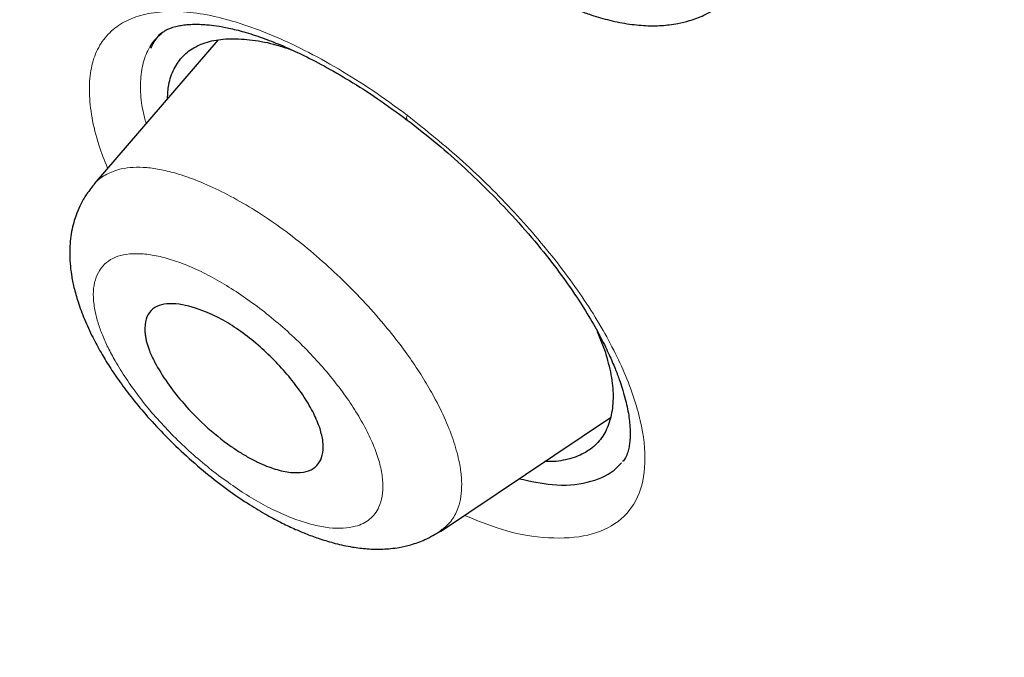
# Model space of a CAD drawing. Header units: millimetres. Extents: x 8 to 830, y 12 to 2106.
# Tile 58 of 624: x 710 to 718, y 681 to 686. Entities that reach past the tile are written whole.
import ezdxf

# ---------------------------------------------------------------- set-up
doc = ezdxf.new("R2010")
doc.units = ezdxf.units.MM

msp = doc.modelspace()

# ---------------------------------------------------------------- linework, layer by layer
at = {"color": 7, "linetype": 'Continuous', "lineweight": 30}
for p, q in [((710.941, 686.136), (710.9302, 686.1263)), ((711.3808, 686.0716), (710.395, 684.9282)), ((711.0786, 685.9164), (711.0785, 685.9162)), ((711.0786, 685.9164), (711.0785, 685.9162)), ((710.396, 684.9226), (710.398, 684.9256)), ((714.3999, 683.7527), (714.4615, 683.5931)), ((714.3999, 683.7527), (714.4615, 683.5931)), ((713.152, 682.1596), (714.5038, 683.0677)), ((714.3151, 682.7949), (714.3158, 682.7953)), ((714.3151, 682.7949), (714.3158, 682.7953))]:
    msp.add_line(p, q, dxfattribs=at)
at = {"color": 8, "linetype": 'Continuous', "lineweight": 0}
msp.add_line((710.9641, 686.1498), (710.9517, 686.1392), dxfattribs=at)
msp.add_line((710.9641, 686.1498), (710.9517, 686.1392), dxfattribs=at)
at = {"color": 8, "linetype": 'Continuous', "lineweight": 0, "flags": 128}
msp.add_lwpolyline([(712.8877, 685.4359), (712.8859, 685.438), (712.8822, 685.4525), (712.8856, 685.4755)], dxfattribs=at)
msp.add_lwpolyline([(712.8877, 685.4359), (712.8859, 685.438), (712.8822, 685.4525), (712.8856, 685.4755)], dxfattribs=at)
at = {"color": 7, "linetype": 'Continuous', "lineweight": 30}
for points, knots in [([(745.6599, 659.7933), (745.7639, 660.4796), (745.971, 661.8455), (745.98, 664.1258), (745.8389, 666.4996), (745.5597, 668.9586), (745.1404, 671.7371), (744.5555, 674.8491), (743.7973, 678.2941), (742.8545, 682.2019), (741.7327, 686.5673), (740.5114, 691.3672), (739.2245, 696.2193), (737.7859, 701.1838), (736.3915, 705.4414), (735.1132, 708.9437), (734.0374, 711.6404), (732.8126, 714.4143), (731.3975, 717.272), (729.843, 720.0437), (728.1565, 722.6963), (726.3759, 725.1861), (724.413, 727.609), (722.3375, 729.9162), (720.2078, 732.0995), (717.6947, 734.5056), (714.7967, 737.0844), (711.5248, 739.7829), (708.262, 742.3067), (705.0162, 744.6729), (701.7963, 746.8712), (698.6147, 748.9005), (695.4793, 750.7802), (692.3814, 752.5692), (689.2949, 754.3458), (686.2169, 756.0513), (683.165, 757.6255), (680.16, 759.0283), (677.2436, 760.2041), (675.2694, 760.9461), (674.312, 761.2105), (674.2598, 761.2249)], [0, 0, 0, 0, 0.023935, 0.047635, 0.071169, 0.094574, 0.117899, 0.148366, 0.178728, 0.20898, 0.250046, 0.291057, 0.332254, 0.37365, 0.415251, 0.436181, 0.457263, 0.478525, 0.500011, 0.521763, 0.540096, 0.558639, 0.577194, 0.595519, 0.613623, 0.631556, 0.658212, 0.684675, 0.711018, 0.737314, 0.763595, 0.789782, 0.815797, 0.841579, 0.86736, 0.893376, 0.919565, 0.94584, 0.972143, 0.998483, 1, 1, 1, 1]), ([(743.4505, 659.754), (743.5357, 660.3025), (743.7061, 661.3988), (743.7551, 663.2059), (743.6928, 665.0939), (743.5248, 667.0574), (743.2744, 669.0761), (742.8949, 671.5343), (742.3432, 674.4575), (741.591, 677.8597), (740.7139, 681.4723), (739.7295, 685.2806), (738.6958, 689.2597), (737.6334, 693.2598), (736.4927, 697.3125), (735.2271, 701.4414), (734.0303, 704.9604), (732.9641, 707.8318), (732.0936, 710.0191), (731.1363, 712.2439), (730.0742, 714.5079), (728.887, 716.8098), (727.6669, 718.9479), (726.4386, 720.9009), (725.2404, 722.6558), (723.9447, 724.3899), (722.4083, 726.2725), (720.6224, 728.271), (718.6032, 730.3572), (716.4017, 732.4826), (714.0289, 734.6313), (711.4941, 736.787), (708.9496, 738.8327), (706.4054, 740.7781), (703.6571, 742.7811), (700.7139, 744.8005), (697.5888, 746.8031), (694.4926, 748.6659), (691.4193, 750.443), (688.3562, 752.2036), (685.3141, 753.8825), (682.3117, 755.4237), (679.5638, 756.6922), (677.0726, 757.7153), (674.8289, 758.5333), (672.6504, 759.2116), (670.5503, 759.73), (668.6621, 760.0436), (666.9935, 760.153), (665.5467, 760.0678), (664.3606, 759.784), (663.4293, 759.3266), (662.7255, 758.7452), (662.156, 758.0114), (661.6637, 757.0508), (661.2864, 755.8354), (661.0496, 754.3558), (660.9586, 752.7571), (660.9862, 751.069), (661.1103, 749.3128), (661.3774, 746.9025), (661.8622, 743.7947), (662.6262, 739.9553), (663.5225, 736.0437), (664.5032, 732.0907), (665.5157, 728.1237), (666.4936, 724.364), (667.4813, 720.7781), (668.4936, 717.36), (669.6145, 713.8829), (670.7122, 710.7771), (671.7489, 708.0658), (672.6854, 705.7676), (673.7095, 703.4325), (674.8232, 701.0606), (675.6664, 699.4482), (676.0884, 698.6413)], [0, 0, 0, 0, 0.011709, 0.0234, 0.035079, 0.046745, 0.058401, 0.070053, 0.08835, 0.106637, 0.124908, 0.145647, 0.166375, 0.187119, 0.207887, 0.228673, 0.249479, 0.259892, 0.270315, 0.28075, 0.291198, 0.301658, 0.31213, 0.319994, 0.327864, 0.335737, 0.343609, 0.354092, 0.364563, 0.37502, 0.38755, 0.400066, 0.41258, 0.425091, 0.437599, 0.45323, 0.468841, 0.484431, 0.499999, 0.515569, 0.531166, 0.546782, 0.562408, 0.574915, 0.587424, 0.599934, 0.612454, 0.624987, 0.635443, 0.645912, 0.656393, 0.664263, 0.672136, 0.680006, 0.687871, 0.698343, 0.708803, 0.71925, 0.729685, 0.740108, 0.750521, 0.771326, 0.792113, 0.81288, 0.833624, 0.854353, 0.875091, 0.892532, 0.909986, 0.927451, 0.944927, 0.955919, 0.966921, 0.977933, 0.988958, 1, 1, 1, 1]), ([(743.4505, 659.754), (743.5357, 660.3025), (743.7061, 661.3988), (743.7551, 663.2059), (743.6928, 665.0939), (743.5248, 667.0574), (743.2744, 669.0761), (742.8949, 671.5343), (742.3432, 674.4575), (741.591, 677.8597), (740.7139, 681.4723), (739.7295, 685.2806), (738.6958, 689.2597), (737.6334, 693.2598), (736.4927, 697.3125), (735.2271, 701.4414), (734.0303, 704.9604), (732.9641, 707.8318), (732.0936, 710.0191), (731.1363, 712.2439), (730.0742, 714.5079), (728.887, 716.8098), (727.6669, 718.9479), (726.4386, 720.9009), (725.2404, 722.6558), (723.9447, 724.3899), (722.4083, 726.2725), (720.6224, 728.271), (718.6032, 730.3572), (716.4017, 732.4826), (714.0289, 734.6313), (711.4941, 736.787), (708.9496, 738.8327), (706.4054, 740.7781), (703.6571, 742.7811), (700.7139, 744.8005), (697.5888, 746.8031), (694.4926, 748.6659), (691.4193, 750.443), (688.3562, 752.2036), (685.3141, 753.8825), (682.3117, 755.4237), (679.5638, 756.6922), (677.0726, 757.7153), (674.8289, 758.5333), (672.6504, 759.2116), (670.5503, 759.73), (668.6621, 760.0436), (666.9935, 760.153), (665.5467, 760.0678), (664.3606, 759.784), (663.4293, 759.3266), (662.7255, 758.7452), (662.156, 758.0114), (661.6637, 757.0508), (661.2864, 755.8354), (661.0496, 754.3558), (660.9586, 752.7571), (660.9862, 751.069), (661.1103, 749.3128), (661.3774, 746.9025), (661.8622, 743.7947), (662.6262, 739.9553), (663.5225, 736.0437), (664.5032, 732.0907), (665.5157, 728.1237), (666.4936, 724.364), (667.4813, 720.7781), (668.4936, 717.36), (669.6145, 713.8829), (670.7122, 710.7771), (671.7489, 708.0658), (672.6854, 705.7676), (673.7095, 703.4325), (674.8232, 701.0606), (675.6664, 699.4482), (676.0884, 698.6413)], [0, 0, 0, 0, 0.011709, 0.0234, 0.035079, 0.046745, 0.058401, 0.070053, 0.08835, 0.106637, 0.124908, 0.145647, 0.166375, 0.187119, 0.207887, 0.228673, 0.249479, 0.259892, 0.270315, 0.28075, 0.291198, 0.301658, 0.31213, 0.319994, 0.327864, 0.335737, 0.343609, 0.354092, 0.364563, 0.37502, 0.38755, 0.400066, 0.41258, 0.425091, 0.437599, 0.45323, 0.468841, 0.484431, 0.499999, 0.515569, 0.531166, 0.546782, 0.562408, 0.574915, 0.587424, 0.599934, 0.612454, 0.624987, 0.635443, 0.645912, 0.656393, 0.664263, 0.672136, 0.680006, 0.687871, 0.698343, 0.708803, 0.71925, 0.729685, 0.740108, 0.750521, 0.771326, 0.792113, 0.81288, 0.833624, 0.854353, 0.875091, 0.892532, 0.909986, 0.927451, 0.944927, 0.955919, 0.966921, 0.977933, 0.988958, 1, 1, 1, 1]), ([(742.5709, 660.0244), (742.7021, 660.6562), (742.9643, 661.9194), (743.0369, 664.0652), (742.9519, 666.3262), (742.7161, 668.6941), (742.3341, 671.3844), (741.7822, 674.4092), (741.0535, 677.7734), (740.1319, 681.6145), (739.022, 685.93), (737.8077, 690.683), (736.538, 695.4762), (735.118, 700.3604), (733.7449, 704.5406), (732.4854, 707.9661), (731.4257, 710.5843), (730.2296, 713.2496), (728.8643, 715.9687), (727.38, 718.5805), (725.796, 721.0512), (724.1435, 723.3501), (722.3318, 725.5905), (720.4071, 727.7478), (718.4086, 729.8088), (716.0198, 732.1089), (713.2433, 734.5952), (710.0953, 737.2059), (706.949, 739.6557), (703.8052, 741.9571), (700.6734, 744.1059), (697.5646, 746.0957), (694.4837, 747.9446), (692.448, 749.1214), (691.4302, 749.7098)], [0, 0, 0, 0, 0.027961, 0.055896, 0.083926, 0.111994, 0.13998, 0.176562, 0.213145, 0.249758, 0.299733, 0.349715, 0.399667, 0.449587, 0.499558, 0.524633, 0.549704, 0.574672, 0.599627, 0.624766, 0.645672, 0.666497, 0.687479, 0.708392, 0.729201, 0.750078, 0.781476, 0.812638, 0.843742, 0.874921, 0.906237, 0.937548, 0.968776, 1, 1, 1, 1]), ([(712.5975, 689.0829), (712.5692, 689.0469), (712.5188, 688.9824), (712.469, 688.8836), (712.4393, 688.8052), (712.4163, 688.7246), (712.3992, 688.6323), (712.3923, 688.522), (712.3972, 688.4051), (712.4156, 688.2784), (712.4488, 688.146), (712.4912, 688.0222), (712.5393, 687.9065), (712.5989, 687.7842), (712.6702, 687.6581), (712.7417, 687.5468), (712.8074, 687.4535), (712.8723, 687.3677), (712.9499, 687.2724), (713.0463, 687.163), (713.1756, 687.0285), (713.3397, 686.8752), (713.5282, 686.7209), (713.7115, 686.5901), (713.8752, 686.4889), (714.0167, 686.4126), (714.1357, 686.3562), (714.2399, 686.3128), (714.3525, 686.2716), (714.4854, 686.232), (714.6352, 686.2009), (714.7573, 686.1882), (714.848, 686.1864), (714.9106, 686.1886), (714.9743, 686.1944), (715.0501, 686.2062), (715.1431, 686.2291), (715.2574, 686.2706), (715.3313, 686.3153), (715.372, 686.3399)], [0, 0, 0, 0, 0.031762, 0.056784, 0.074901, 0.088172, 0.114027, 0.138848, 0.163248, 0.19422, 0.227642, 0.254733, 0.279638, 0.308798, 0.34, 0.367389, 0.386424, 0.40558, 0.428625, 0.455627, 0.486622, 0.530987, 0.577585, 0.619168, 0.655698, 0.687257, 0.713805, 0.735515, 0.757118, 0.788815, 0.823989, 0.858197, 0.873109, 0.887241, 0.901447, 0.916693, 0.93816, 0.965928, 1, 1, 1, 1]), ([(710.941, 686.136), (710.9276, 686.1251), (710.8861, 686.0914), (710.8617, 686.0421), (710.8453, 686.0088)], [0, 0, 0, 0, 0.324621, 1, 1, 1, 1]), ([(710.9247, 686.1224), (710.9363, 686.1315), (710.9577, 686.1482), (710.9977, 686.1667), (711.0407, 686.1806), (711.0867, 686.1903), (711.1311, 686.196), (711.1786, 686.1989), (711.2314, 686.1991), (711.2951, 686.1955), (711.3724, 686.1866), (711.4708, 686.1689), (711.5928, 686.1382), (711.7308, 686.0935), (711.8826, 686.0344), (712.046, 685.9607), (712.2294, 685.8666), (712.4325, 685.7492), (712.6547, 685.607), (712.8082, 685.4943), (712.8877, 685.436)], [0, 0, 0, 0, 0.066791, 0.12297, 0.168415, 0.206123, 0.240698, 0.272149, 0.306401, 0.339552, 0.380555, 0.429476, 0.486318, 0.551128, 0.611334, 0.67727, 0.749026, 0.82668, 0.910306, 1, 1, 1, 1]), ([(710.9247, 686.1224), (710.9363, 686.1315), (710.9577, 686.1482), (710.9977, 686.1667), (711.0407, 686.1806), (711.0867, 686.1903), (711.1311, 686.196), (711.1786, 686.1989), (711.2314, 686.1991), (711.2951, 686.1955), (711.3724, 686.1866), (711.4708, 686.1689), (711.5928, 686.1382), (711.7308, 686.0935), (711.8826, 686.0344), (712.046, 685.9607), (712.2294, 685.8666), (712.4325, 685.7492), (712.6547, 685.607), (712.8082, 685.4943), (712.8877, 685.436)], [0, 0, 0, 0, 0.066791, 0.12297, 0.168415, 0.206123, 0.240698, 0.272149, 0.306401, 0.339552, 0.380555, 0.429476, 0.486318, 0.551128, 0.611334, 0.67727, 0.749026, 0.82668, 0.910306, 1, 1, 1, 1]), ([(710.9801, 685.6068), (710.982, 685.6447), (710.9865, 685.7332), (711.0282, 685.8473), (711.0991, 685.9496), (711.1993, 686.0247), (711.3271, 686.0705), (711.4791, 686.0885), (711.6542, 686.0762), (711.8149, 686.0469), (711.9223, 686.0106), (711.9591, 685.9982)], [0, 0, 0, 0, 0.09028, 0.210756, 0.332138, 0.45222, 0.572409, 0.6936, 0.814121, 0.936216, 1, 1, 1, 1]), ([(710.9801, 685.6068), (710.982, 685.6447), (710.9865, 685.7332), (711.0282, 685.8473), (711.0991, 685.9496), (711.1993, 686.0247), (711.3271, 686.0705), (711.4791, 686.0885), (711.6542, 686.0762), (711.8149, 686.0469), (711.9223, 686.0106), (711.9591, 685.9982)], [0, 0, 0, 0, 0.09028, 0.210756, 0.332138, 0.45222, 0.572409, 0.6936, 0.814121, 0.936216, 1, 1, 1, 1]), ([(712.8877, 685.436), (712.9676, 685.3735), (713.1233, 685.2518), (713.3424, 685.0579), (713.5412, 684.867), (713.7371, 684.6624), (713.924, 684.4482), (714.0952, 684.2297), (714.2344, 684.0317), (714.3446, 683.8557), (714.4294, 683.7025), (714.4932, 683.5719), (714.5401, 683.463), (714.5735, 683.3748), (714.5997, 683.2963), (714.6207, 683.2237), (714.6378, 683.1515), (714.6502, 683.0844), (714.6565, 683.0341), (714.6594, 682.9985), (714.6607, 682.9755), (714.6614, 682.9535), (714.6614, 682.9299), (714.6606, 682.9029), (714.6581, 682.87), (714.6526, 682.8309), (714.6419, 682.7883), (714.6264, 682.748), (714.6092, 682.7258), (714.6013, 682.7157)], [0, 0, 0, 0, 0.066364, 0.12923, 0.188691, 0.244788, 0.314374, 0.378081, 0.435988, 0.488178, 0.534608, 0.575306, 0.610322, 0.639684, 0.663417, 0.691557, 0.719061, 0.746493, 0.77385, 0.78486, 0.796056, 0.807436, 0.819002, 0.834164, 0.856327, 0.885429, 0.921422, 0.964259, 1, 1, 1, 1]), ([(710.3952, 684.9235), (710.372, 684.8942), (710.3292, 684.8404), (710.2833, 684.7559), (710.253, 684.6835), (710.2314, 684.6157), (710.2154, 684.547), (710.2047, 684.4716), (710.1999, 684.3878), (710.2029, 684.2967), (710.2147, 684.1996), (710.2352, 684.0978), (710.2683, 683.9808), (710.3172, 683.8486), (710.3795, 683.7132), (710.4476, 683.587), (710.5194, 683.469), (710.6018, 683.3469), (710.7026, 683.2131), (710.8239, 683.0685), (710.9671, 682.915), (711.13, 682.7581), (711.3024, 682.61), (711.4713, 682.4809), (711.6265, 682.376), (711.7656, 682.2928), (711.888, 682.2279), (711.9941, 682.1779), (712.0934, 682.1363), (712.199, 682.0977), (712.3201, 682.0617), (712.4457, 682.0347), (712.5513, 682.0219), (712.6319, 682.0182), (712.6943, 682.0188), (712.7577, 682.0233), (712.8331, 682.0336), (712.9252, 682.0549), (713.0378, 682.0946), (713.1103, 682.1383), (713.1502, 682.1623)], [0, 0, 0, 0, 0.0260386, 0.0479999, 0.0657607, 0.0793677, 0.0964799, 0.1149582, 0.1333198, 0.1558371, 0.1769207, 0.2003436, 0.2277976, 0.2605707, 0.2944178, 0.3231162, 0.3492739, 0.3782352, 0.4102697, 0.4455001, 0.4839682, 0.5256729, 0.5686468, 0.6079441, 0.6433779, 0.6750832, 0.7030646, 0.7272938, 0.7481848, 0.7715145, 0.7992043, 0.8307848, 0.8586928, 0.873979, 0.8880584, 0.9023049, 0.9176158, 0.9389629, 0.9664267, 1, 1, 1, 1]), ([(712.1936, 682.9783), (712.2028, 682.9436), (712.2215, 682.8735), (712.2191, 682.7843), (712.1937, 682.7103), (712.1422, 682.6563), (712.0643, 682.6276), (711.9618, 682.626), (711.8386, 682.6523), (711.719, 682.6992), (711.616, 682.7532), (711.5356, 682.8023), (711.4127, 682.8872), (711.2577, 683.0165), (711.0967, 683.1864), (710.9704, 683.3499), (710.8861, 683.487), (710.8426, 683.5798), (710.8237, 683.6309), (710.8146, 683.6629), (710.8073, 683.6946), (710.8023, 683.7248), (710.7968, 683.7808), (710.804, 683.8529), (710.8431, 683.9228), (710.9081, 683.9638), (710.994, 683.9775), (711.1234, 683.9655), (711.2615, 683.9214), (711.3887, 683.8611), (711.4821, 683.8085), (711.5992, 683.7289), (711.7343, 683.617), (711.8603, 683.4935), (711.9737, 683.3628), (712.0703, 683.2297), (712.1481, 683.0979), (712.1784, 683.0181), (712.1936, 682.9783)], [0, 0, 0, 0, 0.028849, 0.058348, 0.088531, 0.119379, 0.151092, 0.183434, 0.216694, 0.250637, 0.269618, 0.287769, 0.305313, 0.353178, 0.39438, 0.429091, 0.468553, 0.492992, 0.500964, 0.510096, 0.519202, 0.528224, 0.537105, 0.571718, 0.604958, 0.636944, 0.667417, 0.69676, 0.751126, 0.766652, 0.782275, 0.813419, 0.844536, 0.87563, 0.906807, 0.937847, 0.968984, 1, 1, 1, 1]), ([(714.4615, 683.5931), (714.4794, 683.5299), (714.5152, 683.4037), (714.5299, 683.2345), (714.5156, 683.0842), (714.4718, 682.9558), (714.3982, 682.8531), (714.2969, 682.7769), (714.1667, 682.7312), (714.0601, 682.7125), (713.9921, 682.717), (713.9827, 682.7176)], [0, 0, 0, 0, 0.12235, 0.244461, 0.368517, 0.491841, 0.613557, 0.735805, 0.857573, 0.980405, 1, 1, 1, 1]), ([(714.4615, 683.5931), (714.4794, 683.5299), (714.5152, 683.4037), (714.5299, 683.2345), (714.5156, 683.0842), (714.4718, 682.9558), (714.3982, 682.8531), (714.2969, 682.7769), (714.1667, 682.7312), (714.0601, 682.7125), (713.9921, 682.717), (713.9827, 682.7176)], [0, 0, 0, 0, 0.12235, 0.244461, 0.368517, 0.491841, 0.613557, 0.735805, 0.857573, 0.980405, 1, 1, 1, 1]), ([(713.7778, 682.58), (713.8677, 682.5602), (714.0721, 682.5153), (714.3279, 682.5414), (714.5038, 682.6129), (714.573, 682.6864), (714.5918, 682.7064)], [0, 0, 0, 0, 0.248508, 0.56487, 0.881538, 1, 1, 1, 1]), ([(713.7778, 682.58), (713.8677, 682.5602), (714.0721, 682.5153), (714.3279, 682.5414), (714.5038, 682.6129), (714.573, 682.6864), (714.5918, 682.7064)], [0, 0, 0, 0, 0.248508, 0.56487, 0.881538, 1, 1, 1, 1])]:
    msp.add_open_spline(points, degree=3, knots=knots, dxfattribs=at)
at = {"color": 8, "linetype": 'Continuous', "lineweight": 0}
for points, knots in [([(691.4261, 750.0186), (692.7886, 749.2303), (695.5068, 747.6579), (699.6216, 745.1164), (703.4225, 742.5362), (706.9014, 739.9906), (710.0578, 737.5336), (713.2296, 734.9031), (716.0352, 732.3907), (718.4504, 730.065), (720.4749, 727.9784), (722.4268, 725.7971), (724.2591, 723.53), (725.9406, 721.2079), (727.5576, 718.7107), (729.0709, 716.07), (730.4642, 713.3193), (731.6864, 710.6205), (732.7681, 707.9727), (734.0488, 704.5198), (735.4419, 700.3126), (736.8794, 695.3997), (738.1618, 690.5789), (739.3853, 685.7972), (740.5812, 681.1365), (741.6382, 676.6579), (742.4981, 672.4081), (743.0282, 668.889), (743.2943, 666.0605), (743.3672, 663.8698), (743.2926, 661.7792), (743.0418, 660.5399), (742.9159, 659.9178)], [0, 0, 0, 0, 0.041621, 0.083027, 0.124254, 0.155187, 0.186259, 0.217684, 0.249258, 0.270278, 0.291311, 0.312423, 0.333508, 0.354515, 0.375614, 0.400882, 0.426039, 0.451271, 0.476543, 0.501735, 0.551843, 0.601883, 0.651941, 0.702019, 0.752119, 0.798831, 0.845298, 0.891449, 0.918531, 0.94558, 0.97268, 1, 1, 1, 1]), ([(691.5937, 749.4982), (692.9381, 748.7192), (695.6249, 747.1624), (699.7085, 744.6513), (703.4977, 742.0961), (706.9741, 739.5603), (710.1199, 737.1199), (713.2615, 734.5229), (716.0314, 732.0518), (718.4187, 729.7611), (720.4209, 727.7008), (722.3453, 725.5505), (724.1527, 723.3074), (725.7994, 720.9979), (727.3752, 718.5136), (728.8433, 715.8926), (730.1888, 713.1681), (731.363, 710.5034), (732.3986, 707.8997), (733.6718, 704.3773), (735.086, 699.9868), (736.5608, 694.7916), (737.8821, 689.6968), (739.1799, 684.6387), (740.4538, 679.6145), (741.5636, 674.6911), (742.2852, 670.5966), (742.6767, 667.3031), (742.8127, 664.7674), (742.766, 662.3528), (742.4649, 660.947), (742.3136, 660.2408)], [0, 0, 0, 0, 0.041423, 0.082782, 0.124134, 0.155297, 0.186603, 0.217844, 0.249056, 0.270029, 0.291034, 0.311941, 0.332858, 0.353998, 0.375089, 0.400281, 0.425487, 0.450587, 0.47556, 0.500487, 0.55394, 0.60745, 0.660879, 0.714259, 0.767673, 0.821184, 0.87479, 0.906052, 0.937244, 0.968478, 1, 1, 1, 1]), ([(691.5937, 749.4982), (692.9381, 748.7192), (695.6249, 747.1624), (699.7085, 744.6513), (703.4977, 742.0961), (706.9741, 739.5603), (710.1199, 737.1199), (713.2615, 734.5229), (716.0314, 732.0518), (718.4187, 729.7611), (720.4209, 727.7008), (722.3453, 725.5505), (724.1527, 723.3074), (725.7994, 720.9979), (727.3752, 718.5136), (728.8433, 715.8926), (730.1888, 713.1681), (731.363, 710.5034), (732.3986, 707.8997), (733.6718, 704.3773), (735.086, 699.9868), (736.5608, 694.7916), (737.8821, 689.6968), (739.1799, 684.6387), (740.4538, 679.6145), (741.5636, 674.6911), (742.2852, 670.5966), (742.6767, 667.3031), (742.8127, 664.7674), (742.766, 662.3528), (742.4649, 660.947), (742.3136, 660.2408)], [0, 0, 0, 0, 0.041423, 0.082782, 0.124134, 0.155297, 0.186603, 0.217844, 0.249056, 0.270029, 0.291034, 0.311941, 0.332858, 0.353998, 0.375089, 0.400281, 0.425487, 0.450587, 0.47556, 0.500487, 0.55394, 0.60745, 0.660879, 0.714259, 0.767673, 0.821184, 0.87479, 0.906052, 0.937244, 0.968478, 1, 1, 1, 1]), ([(741.95, 660.218), (742.0765, 660.7754), (742.3286, 661.886), (742.4364, 663.758), (742.4098, 665.721), (742.2533, 667.7769), (741.9363, 670.3785), (741.4026, 673.56), (740.6068, 677.3443), (739.6853, 681.2067), (738.6862, 685.1197), (737.6774, 689.0518), (736.6582, 693.004), (735.5669, 697.0059), (734.3596, 701.0782), (733.2185, 704.5459), (732.2013, 707.3694), (731.3645, 709.5194), (730.4375, 711.7095), (729.4057, 713.9406), (728.2479, 716.2082), (727.0542, 718.3121), (725.8503, 720.2342), (724.6728, 721.9593), (723.4035, 723.6578), (721.9036, 725.4947), (720.1561, 727.4483), (718.17, 729.4932), (716.0004, 731.5766), (713.6639, 733.681), (711.1686, 735.7925), (708.6609, 737.8004), (706.1542, 739.7117), (703.454, 741.6696), (700.5674, 743.6402), (697.5007, 745.5944), (694.458, 747.418), (692.4456, 748.5844), (691.4383, 749.1683)], [0, 0, 0, 0, 0.025187, 0.050179, 0.075123, 0.100094, 0.125136, 0.166903, 0.208626, 0.250313, 0.291969, 0.333625, 0.37529, 0.416998, 0.458703, 0.500331, 0.521117, 0.541911, 0.562756, 0.58369, 0.604635, 0.625533, 0.64124, 0.657021, 0.672697, 0.688253, 0.709036, 0.729951, 0.750861, 0.775791, 0.800731, 0.825772, 0.850789, 0.87571, 0.906738, 0.93776, 0.968848, 1, 1, 1, 1]), ([(741.95, 660.218), (742.0765, 660.7754), (742.3286, 661.886), (742.4364, 663.758), (742.4098, 665.721), (742.2533, 667.7769), (741.9363, 670.3785), (741.4026, 673.56), (740.6068, 677.3443), (739.6853, 681.2067), (738.6862, 685.1197), (737.6774, 689.0518), (736.6582, 693.004), (735.5669, 697.0059), (734.3596, 701.0782), (733.2185, 704.5459), (732.2013, 707.3694), (731.3645, 709.5194), (730.4375, 711.7095), (729.4057, 713.9406), (728.2479, 716.2082), (727.0542, 718.3121), (725.8503, 720.2342), (724.6728, 721.9593), (723.4035, 723.6578), (721.9036, 725.4947), (720.1561, 727.4483), (718.17, 729.4932), (716.0004, 731.5766), (713.6639, 733.681), (711.1686, 735.7925), (708.6609, 737.8004), (706.1542, 739.7117), (703.454, 741.6696), (700.5674, 743.6402), (697.5007, 745.5944), (694.458, 747.418), (692.4456, 748.5844), (691.4383, 749.1683)], [0, 0, 0, 0, 0.025187, 0.050179, 0.075123, 0.100094, 0.125136, 0.166903, 0.208626, 0.250313, 0.291969, 0.333625, 0.37529, 0.416998, 0.458703, 0.500331, 0.521117, 0.541911, 0.562756, 0.58369, 0.604635, 0.625533, 0.64124, 0.657021, 0.672697, 0.688253, 0.709036, 0.729951, 0.750861, 0.775791, 0.800731, 0.825772, 0.850789, 0.87571, 0.906738, 0.93776, 0.968848, 1, 1, 1, 1]), ([(710.5021, 685.0525), (710.4776, 685.115), (710.4222, 685.2562), (710.3744, 685.4578), (710.3523, 685.6569), (710.3645, 685.8338), (710.4097, 685.9861), (710.4891, 686.1103), (710.6009, 686.2045), (710.7423, 686.2684), (710.9109, 686.3014), (711.1042, 686.3031), (711.3198, 686.273), (711.5552, 686.2103), (711.8062, 686.1171), (712.0687, 685.9954), (712.3388, 685.8468), (712.613, 685.6751), (712.7947, 685.5421), (712.8856, 685.4755)], [0, 0, 0, 0, 0.047276, 0.106765, 0.166228, 0.225728, 0.285349, 0.345003, 0.404605, 0.464194, 0.523757, 0.583264, 0.642715, 0.702141, 0.761603, 0.82113, 0.880709, 0.940325, 1, 1, 1, 1]), ([(710.5021, 685.0525), (710.4776, 685.115), (710.4222, 685.2562), (710.3744, 685.4578), (710.3523, 685.6569), (710.3645, 685.8338), (710.4097, 685.9861), (710.4891, 686.1103), (710.6009, 686.2045), (710.7423, 686.2684), (710.9109, 686.3014), (711.1042, 686.3031), (711.3198, 686.273), (711.5552, 686.2103), (711.8062, 686.1171), (712.0687, 685.9954), (712.3388, 685.8468), (712.613, 685.6751), (712.7947, 685.5421), (712.8856, 685.4755)], [0, 0, 0, 0, 0.047276, 0.106765, 0.166228, 0.225728, 0.285349, 0.345003, 0.404605, 0.464194, 0.523757, 0.583264, 0.642715, 0.702141, 0.761603, 0.82113, 0.880709, 0.940325, 1, 1, 1, 1]), ([(710.9279, 686.119), (710.9135, 686.1077), (710.8646, 686.0693), (710.8117, 685.9759), (710.7698, 685.8415), (710.7612, 685.6832), (710.7737, 685.5384), (710.8004, 685.441), (710.8092, 685.4087)], [0, 0, 0, 0, 0.0853, 0.289193, 0.49301, 0.696154, 0.899032, 1, 1, 1, 1]), ([(710.9279, 686.119), (710.9135, 686.1077), (710.8646, 686.0693), (710.8117, 685.9759), (710.7698, 685.8415), (710.7612, 685.6832), (710.7737, 685.5384), (710.8004, 685.441), (710.8092, 685.4087)], [0, 0, 0, 0, 0.0853, 0.289193, 0.49301, 0.696154, 0.899032, 1, 1, 1, 1]), ([(712.8856, 685.4755), (713.0359, 685.3553), (713.336, 685.1149), (713.7489, 684.7016), (714.1133, 684.2723), (714.4122, 683.8383), (714.6285, 683.4201), (714.757, 683.0346), (714.7942, 682.6964), (714.7362, 682.4209), (714.5795, 682.2261), (714.3372, 682.1162), (714.0208, 682.0967), (713.6853, 682.1487), (713.4425, 682.2469), (713.3422, 682.2874)], [0, 0, 0, 0, 0.078943, 0.157727, 0.23637, 0.314861, 0.393317, 0.47188, 0.550589, 0.629526, 0.708487, 0.78731, 0.866057, 0.944677, 1, 1, 1, 1]), ([(712.8856, 685.4755), (713.0359, 685.3553), (713.336, 685.1149), (713.7489, 684.7016), (714.1133, 684.2723), (714.4122, 683.8383), (714.6285, 683.4201), (714.757, 683.0346), (714.7942, 682.6964), (714.7362, 682.4209), (714.5795, 682.2261), (714.3372, 682.1162), (714.0208, 682.0967), (713.6853, 682.1487), (713.4425, 682.2469), (713.3422, 682.2874)], [0, 0, 0, 0, 0.078943, 0.157727, 0.23637, 0.314861, 0.393317, 0.47188, 0.550589, 0.629526, 0.708487, 0.78731, 0.866057, 0.944677, 1, 1, 1, 1]), ([(710.398, 684.9256), (710.3989, 684.927), (710.4196, 684.9587), (710.4823, 684.9998), (710.5772, 685.0421), (710.6809, 685.0599), (710.7847, 685.0617), (710.8993, 685.0481), (711.0367, 685.0169), (711.1988, 684.9628), (711.3857, 684.881), (711.5792, 684.7778), (711.7758, 684.6548), (711.9727, 684.5128), (712.1667, 684.3545), (712.3551, 684.1828), (712.535, 684.0008), (712.6891, 683.8271), (712.8181, 683.6662), (712.9242, 683.5204), (713.0189, 683.3752), (713.111, 683.216), (713.1947, 683.0454), (713.2628, 682.8682), (713.3029, 682.7165), (713.3207, 682.5895), (713.3218, 682.4849), (713.3077, 682.3912), (713.2754, 682.3001), (713.2258, 682.2204), (713.1726, 682.1817), (713.1487, 682.1643)], [0, 0, 0, 0, 0.001821, 0.042276, 0.082618, 0.112779, 0.142848, 0.172942, 0.203164, 0.243587, 0.284046, 0.32439, 0.364492, 0.404358, 0.444368, 0.484548, 0.524819, 0.565102, 0.595306, 0.625503, 0.655701, 0.685895, 0.726145, 0.766379, 0.806564, 0.836672, 0.866764, 0.896866, 0.926989, 0.967184, 1, 1, 1, 1]), ([(710.4038, 683.9102), (710.4108, 683.8805), (710.4247, 683.8211), (710.4599, 683.7247), (710.5053, 683.6236), (710.5673, 683.5075), (710.6484, 683.3765), (710.751, 683.233), (710.8665, 683.0903), (710.9939, 682.9511), (711.1309, 682.8176), (711.2751, 682.6919), (711.4238, 682.5761), (711.5741, 682.472), (711.7241, 682.3816), (711.8705, 682.307), (712.0118, 682.249), (712.1452, 682.2091), (712.2688, 682.1867), (712.38, 682.1829), (712.4686, 682.1965), (712.5378, 682.2221), (712.59, 682.2558), (712.6321, 682.2999), (712.6671, 682.3596), (712.6906, 682.4379), (712.6967, 682.5372), (712.6829, 682.6491), (712.6494, 682.7713), (712.5962, 682.9028), (712.5243, 683.041), (712.4362, 683.1829), (712.3331, 683.3261), (712.217, 683.4678), (712.0896, 683.6063), (711.9518, 683.7394), (711.8069, 683.8645), (711.6572, 683.9804), (711.5063, 684.0841), (711.3561, 684.1747), (711.2092, 684.2495), (711.0681, 684.3072), (710.9349, 684.3475), (710.8118, 684.3699), (710.7008, 684.3744), (710.6041, 684.3603), (710.5239, 684.3275), (710.4612, 684.2761), (710.4174, 684.2069), (710.3924, 684.1222), (710.3856, 684.0239), (710.3977, 683.9482), (710.4038, 683.9102)], [0, 0, 0, 0, 0.015584, 0.031123, 0.04678, 0.062714, 0.083499, 0.104435, 0.125202, 0.14591, 0.166787, 0.187591, 0.208414, 0.229348, 0.250045, 0.270871, 0.291558, 0.312476, 0.333459, 0.354172, 0.374965, 0.390529, 0.406025, 0.421615, 0.437455, 0.458313, 0.479282, 0.500079, 0.520887, 0.541589, 0.562561, 0.583508, 0.604227, 0.625066, 0.645747, 0.66645, 0.687543, 0.708326, 0.729264, 0.750026, 0.770735, 0.791613, 0.81241, 0.833237, 0.854169, 0.874876, 0.895698, 0.91639, 0.937326, 0.958392, 0.979164, 1, 1, 1, 1]), ([(710.3277, 663.8304), (709.7356, 664.1766), (708.5518, 664.8686), (706.81, 665.9497), (705.0904, 667.0713), (703.3929, 668.2435), (701.7137, 669.4733), (700.1704, 670.6753), (698.759, 671.8313), (697.4745, 672.9287), (696.1988, 674.0633), (694.9309, 675.2348), (693.6702, 676.443), (692.5142, 677.5898), (691.46, 678.6666), (690.5042, 679.6673), (689.5463, 680.6947), (688.5851, 681.7498), (687.6903, 682.7564), (687.0541, 683.4823), (686.7403, 683.849), (686.6789, 683.9208)], [0, 0, 0, 0, 0.070081, 0.140099, 0.210067, 0.280007, 0.349958, 0.419967, 0.474994, 0.529999, 0.584953, 0.639833, 0.694621, 0.749311, 0.79104, 0.832802, 0.874644, 0.916629, 0.958795, 0.991938, 1, 1, 1, 1])]:
    msp.add_open_spline(points, degree=3, knots=knots, dxfattribs=at)

doc.saveas('drawing.dxf')
